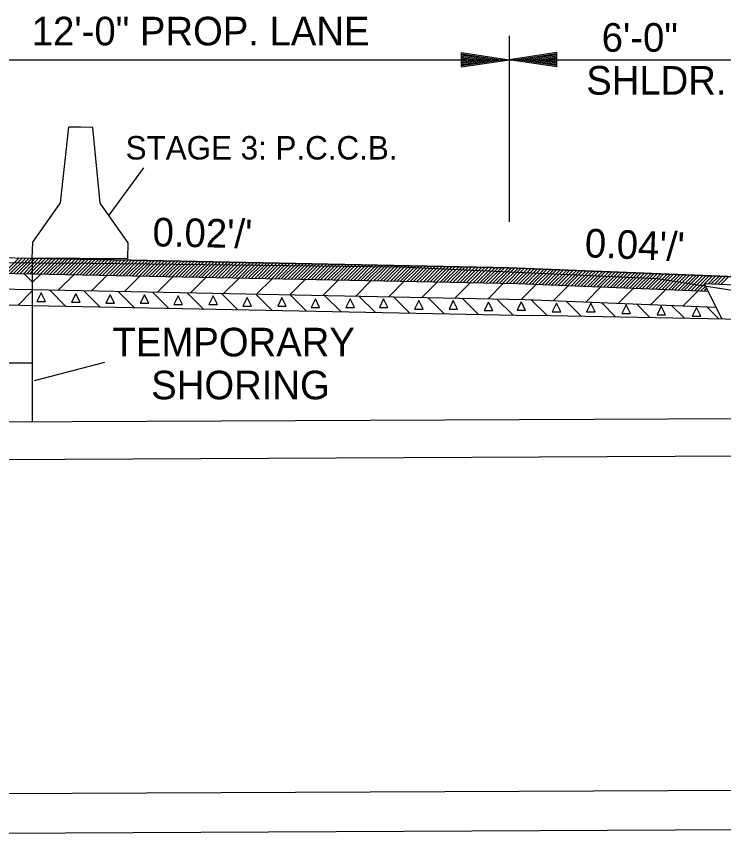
# Model space of a CAD drawing. Extents: x 1398460 to 1408037, y 380768 to 383968.
# Drawn here: x 1401515.5 to 1401663.9, y 383325.7 to 383497.1 of the extents above; entities that cross this region are included whole.
import ezdxf

# ---------------------------------------------------------------- set-up
doc = ezdxf.new("R2010")
doc.units = 0
for name, color, linetype in [('Default', 7, 'Continuous'), ('R_Dimension', 7, 'Continuous'), ('R_Draft', 7, 'Continuous'), ('R_Exist Surface', 7, 'Continuous'), ('R_Water', 7, 'Continuous')]:
    doc.layers.add(name, color=color, linetype=linetype)

msp = doc.modelspace()

# ---------------------------------------------------------------- linework, layer by layer
at = {"layer": 'Default'}
for p, q in [((1401524.78, 383458), (1401526.55, 383473.82)), ((1401529.05, 383473.81), (1401526.55, 383473.82)), ((1401531.55, 383473.79), (1401529.05, 383473.81)), ((1401533.12, 383457.94), (1401531.55, 383473.79)), ((1401518.97, 383449.71), (1401524.78, 383458)), ((1401538.97, 383449.57), (1401533.12, 383457.94)), ((1401518.88, 383446.38), (1401518.97, 383449.71)), ((1401538.88, 383446.24), (1401538.97, 383449.57)), ((1401538.88, 383446.24), (1401518.88, 383446.38))]:
    msp.add_line(p, q, dxfattribs=at)
at = {"layer": 'R_Dimension'}
for p, q in [((1401618.88, 383492.99), (1401618.88, 383454)), ((1401608.88, 383489.49), (1401618.88, 383487.99)), ((1401608.88, 383486.49), (1401608.88, 383489.49)), ((1401608.88, 383489.24), (1401617.21, 383487.99)), ((1401608.88, 383488.98), (1401615.49, 383487.99)), ((1401608.88, 383488.73), (1401613.82, 383487.99)), ((1401608.88, 383488.48), (1401612.13, 383487.99)), ((1401608.88, 383488.22), (1401610.46, 383487.99)), ((1401628.88, 383489.49), (1401618.88, 383487.99)), ((1401628.88, 383489.24), (1401620.55, 383487.99)), ((1401628.88, 383488.98), (1401622.27, 383487.99)), ((1401628.88, 383488.73), (1401623.93, 383487.99)), ((1401628.88, 383488.48), (1401625.63, 383487.99)), ((1401628.88, 383488.22), (1401627.3, 383487.99)), ((1401628.88, 383486.49), (1401628.88, 383489.49)), ((1401498.88, 383487.99), (1401618.88, 383487.99)), ((1401608.88, 383486.49), (1401618.88, 383487.99)), ((1401608.88, 383487.5), (1401612.13, 383487.99)), ((1401608.88, 383486.99), (1401615.49, 383487.99)), ((1401608.88, 383486.74), (1401617.21, 383487.99)), ((1401608.88, 383487.24), (1401613.82, 383487.99)), ((1401608.88, 383487.75), (1401610.46, 383487.99)), ((1401618.88, 383487.99), (1401678.88, 383487.99)), ((1401628.88, 383486.49), (1401618.88, 383487.99)), ((1401628.88, 383486.74), (1401620.55, 383487.99)), ((1401628.88, 383486.99), (1401622.27, 383487.99)), ((1401628.88, 383487.24), (1401623.93, 383487.99)), ((1401628.88, 383487.5), (1401625.63, 383487.99)), ((1401628.88, 383487.75), (1401627.3, 383487.99)), ((1401542.19, 383465.3), (1401534.91, 383455.39)), ((1401518.88, 383424.35), (1401498.88, 383424.35)), ((1401534.01, 383424.52), (1401519.25, 383420.64))]:
    msp.add_line(p, q, dxfattribs=at)
at = {"layer": 'R_Draft'}
for p, q in [((1401498.88, 383446.78), (1401518.88, 383446.38)), ((1401512.87, 383443.2), (1401516.11, 383446.43)), ((1401513.56, 383443.18), (1401516.8, 383446.42)), ((1401514.26, 383443.17), (1401517.49, 383446.41)), ((1401514.95, 383443.16), (1401518.19, 383446.39)), ((1401515.64, 383443.14), (1401518.88, 383446.38)), ((1401516.34, 383443.13), (1401518.88, 383445.67)), ((1401518.88, 383446.38), (1401618.88, 383444.38)), ((1401518.88, 383446.38), (1401518.88, 383443.08)), ((1401518.88, 383445.67), (1401519.57, 383446.36)), ((1401518.88, 383444.96), (1401520.27, 383446.35)), ((1401518.88, 383444.26), (1401520.96, 383446.34)), ((1401518.88, 383443.55), (1401521.65, 383446.32)), ((1401519.11, 383443.07), (1401522.35, 383446.31)), ((1401519.8, 383443.06), (1401523.04, 383446.29)), ((1401520.5, 383443.04), (1401523.73, 383446.28)), ((1401521.19, 383443.03), (1401524.43, 383446.27)), ((1401521.88, 383443.02), (1401525.12, 383446.25)), ((1401522.58, 383443), (1401525.81, 383446.24)), ((1401523.27, 383442.99), (1401526.5, 383446.22)), ((1401523.96, 383442.98), (1401527.2, 383446.21)), ((1401524.66, 383442.96), (1401527.89, 383446.2)), ((1401525.35, 383442.95), (1401528.58, 383446.18)), ((1401526.04, 383442.93), (1401529.28, 383446.17)), ((1401526.74, 383442.92), (1401529.97, 383446.16)), ((1401527.43, 383442.91), (1401530.66, 383446.14)), ((1401528.12, 383442.89), (1401531.36, 383446.13)), ((1401528.81, 383442.88), (1401532.05, 383446.11)), ((1401529.51, 383442.86), (1401532.74, 383446.1)), ((1401530.2, 383442.85), (1401533.44, 383446.09)), ((1401530.89, 383442.84), (1401534.13, 383446.07)), ((1401531.59, 383442.82), (1401534.82, 383446.06)), ((1401532.28, 383442.81), (1401535.52, 383446.04)), ((1401532.97, 383442.79), (1401536.21, 383446.03)), ((1401533.67, 383442.78), (1401536.9, 383446.02)), ((1401534.36, 383442.77), (1401537.6, 383446)), ((1401535.05, 383442.75), (1401538.29, 383445.99)), ((1401535.75, 383442.74), (1401538.98, 383445.98)), ((1401536.44, 383442.73), (1401539.68, 383445.96)), ((1401537.13, 383442.71), (1401540.37, 383445.95)), ((1401537.83, 383442.7), (1401541.06, 383445.93)), ((1401538.52, 383442.68), (1401541.76, 383445.92)), ((1401539.21, 383442.67), (1401542.45, 383445.91)), ((1401539.91, 383442.66), (1401543.14, 383445.89)), ((1401540.6, 383442.64), (1401543.84, 383445.88)), ((1401541.29, 383442.63), (1401544.53, 383445.86)), ((1401541.99, 383442.61), (1401545.22, 383445.85)), ((1401542.68, 383442.6), (1401545.92, 383445.84)), ((1401543.37, 383442.59), (1401546.61, 383445.82)), ((1401544.07, 383442.57), (1401547.3, 383445.81)), ((1401544.76, 383442.56), (1401548, 383445.8)), ((1401545.45, 383442.55), (1401548.69, 383445.78)), ((1401546.15, 383442.53), (1401549.38, 383445.77)), ((1401546.84, 383442.52), (1401550.07, 383445.75)), ((1401547.53, 383442.5), (1401550.77, 383445.74)), ((1401548.23, 383442.49), (1401551.46, 383445.73)), ((1401548.92, 383442.48), (1401552.15, 383445.71)), ((1401549.61, 383442.46), (1401552.85, 383445.7)), ((1401550.31, 383442.45), (1401553.54, 383445.68)), ((1401551, 383442.43), (1401554.23, 383445.67)), ((1401551.69, 383442.42), (1401554.93, 383445.66)), ((1401552.38, 383442.41), (1401555.62, 383445.64)), ((1401553.08, 383442.39), (1401556.31, 383445.63)), ((1401553.77, 383442.38), (1401557.01, 383445.61)), ((1401554.46, 383442.36), (1401557.7, 383445.6)), ((1401555.16, 383442.35), (1401558.39, 383445.59)), ((1401555.85, 383442.34), (1401559.09, 383445.57)), ((1401556.54, 383442.32), (1401559.78, 383445.56)), ((1401557.24, 383442.31), (1401560.47, 383445.55)), ((1401557.93, 383442.3), (1401561.17, 383445.53)), ((1401558.62, 383442.28), (1401561.86, 383445.52)), ((1401559.32, 383442.27), (1401562.55, 383445.5)), ((1401560.01, 383442.25), (1401563.25, 383445.49)), ((1401560.7, 383442.24), (1401563.94, 383445.48)), ((1401561.4, 383442.23), (1401564.63, 383445.46)), ((1401562.09, 383442.21), (1401565.33, 383445.45)), ((1401562.78, 383442.2), (1401566.02, 383445.43)), ((1401563.48, 383442.18), (1401566.71, 383445.42)), ((1401564.17, 383442.17), (1401567.41, 383445.41)), ((1401564.86, 383442.16), (1401568.1, 383445.39)), ((1401565.56, 383442.14), (1401568.79, 383445.38)), ((1401517.03, 383443.11), (1401518.88, 383444.96)), ((1401517.72, 383443.1), (1401518.88, 383444.26)), ((1401566.25, 383442.13), (1401569.49, 383445.37)), ((1401566.94, 383442.12), (1401570.18, 383445.35)), ((1401567.64, 383442.1), (1401570.87, 383445.34)), ((1401568.33, 383442.09), (1401571.57, 383445.32)), ((1401569.02, 383442.07), (1401572.26, 383445.31)), ((1401569.72, 383442.06), (1401572.95, 383445.3)), ((1401570.41, 383442.05), (1401573.65, 383445.28)), ((1401571.1, 383442.03), (1401574.34, 383445.27)), ((1401571.8, 383442.02), (1401575.03, 383445.25)), ((1401572.49, 383442), (1401575.72, 383445.24)), ((1401573.18, 383441.99), (1401576.42, 383445.23)), ((1401573.88, 383441.98), (1401577.11, 383445.21)), ((1401574.57, 383441.96), (1401577.8, 383445.2)), ((1401575.26, 383441.95), (1401578.5, 383445.18)), ((1401575.96, 383441.94), (1401579.19, 383445.17)), ((1401576.65, 383441.92), (1401579.88, 383445.16)), ((1401577.34, 383441.91), (1401580.58, 383445.14)), ((1401578.03, 383441.89), (1401581.27, 383445.13)), ((1401578.73, 383441.88), (1401581.96, 383445.12)), ((1401579.42, 383441.87), (1401582.66, 383445.1)), ((1401580.11, 383441.85), (1401583.35, 383445.09)), ((1401580.81, 383441.84), (1401584.04, 383445.07)), ((1401581.5, 383441.82), (1401584.74, 383445.06)), ((1401582.19, 383441.81), (1401585.43, 383445.05)), ((1401582.89, 383441.8), (1401586.12, 383445.03)), ((1401583.58, 383441.78), (1401586.82, 383445.02)), ((1401584.27, 383441.77), (1401587.51, 383445)), ((1401584.97, 383441.75), (1401588.2, 383444.99)), ((1401585.66, 383441.74), (1401588.9, 383444.98)), ((1401586.35, 383441.73), (1401589.59, 383444.96)), ((1401587.05, 383441.71), (1401590.28, 383444.95)), ((1401587.74, 383441.7), (1401590.98, 383444.94)), ((1401588.43, 383441.69), (1401591.67, 383444.92)), ((1401589.13, 383441.67), (1401592.36, 383444.91)), ((1401589.82, 383441.66), (1401593.06, 383444.89)), ((1401590.51, 383441.64), (1401593.75, 383444.88)), ((1401591.21, 383441.63), (1401594.44, 383444.87)), ((1401591.9, 383441.62), (1401595.14, 383444.85)), ((1401592.59, 383441.6), (1401595.83, 383444.84)), ((1401593.29, 383441.59), (1401596.52, 383444.82)), ((1401593.98, 383441.57), (1401597.22, 383444.81)), ((1401594.67, 383441.56), (1401597.91, 383444.8)), ((1401595.37, 383441.55), (1401598.6, 383444.78)), ((1401596.06, 383441.53), (1401599.3, 383444.77)), ((1401596.75, 383441.52), (1401599.99, 383444.76)), ((1401597.45, 383441.51), (1401600.68, 383444.74)), ((1401598.14, 383441.49), (1401601.37, 383444.73)), ((1401598.83, 383441.48), (1401602.07, 383444.71)), ((1401599.53, 383441.46), (1401602.76, 383444.7)), ((1401600.22, 383441.45), (1401603.45, 383444.69)), ((1401600.91, 383441.44), (1401604.15, 383444.67)), ((1401601.61, 383441.42), (1401604.84, 383444.66)), ((1401602.3, 383441.41), (1401605.53, 383444.64)), ((1401602.99, 383441.39), (1401606.23, 383444.63)), ((1401603.68, 383441.38), (1401606.92, 383444.62)), ((1401604.38, 383441.37), (1401607.61, 383444.6)), ((1401605.07, 383441.35), (1401608.31, 383444.59)), ((1401605.76, 383441.34), (1401609, 383444.57)), ((1401606.46, 383441.33), (1401609.69, 383444.56)), ((1401607.15, 383441.31), (1401610.39, 383444.55)), ((1401607.84, 383441.3), (1401611.08, 383444.53)), ((1401608.54, 383441.28), (1401611.77, 383444.52)), ((1401609.23, 383441.27), (1401612.47, 383444.51)), ((1401609.92, 383441.26), (1401613.16, 383444.49)), ((1401610.62, 383441.24), (1401613.85, 383444.48)), ((1401611.31, 383441.23), (1401614.55, 383444.46)), ((1401612, 383441.21), (1401615.24, 383444.45)), ((1401612.7, 383441.2), (1401615.93, 383444.44)), ((1401613.39, 383441.19), (1401616.63, 383444.42)), ((1401614.08, 383441.17), (1401617.32, 383444.41)), ((1401614.78, 383441.16), (1401618.01, 383444.39)), ((1401615.47, 383441.14), (1401618.71, 383444.38)), ((1401616.16, 383441.13), (1401619.39, 383444.36)), ((1401616.86, 383441.12), (1401620.07, 383444.33)), ((1401617.55, 383441.1), (1401620.75, 383444.3)), ((1401618.24, 383441.09), (1401621.43, 383444.28)), ((1401618.88, 383444.38), (1401678.88, 383441.98)), ((1401618.94, 383441.08), (1401622.11, 383444.25)), ((1401619.63, 383441.06), (1401622.79, 383444.22)), ((1401620.32, 383441.05), (1401623.47, 383444.19)), ((1401621.01, 383441.02), (1401624.15, 383444.17)), ((1401621.69, 383441), (1401624.83, 383444.14)), ((1401622.37, 383440.97), (1401625.51, 383444.11)), ((1401623.05, 383440.94), (1401626.19, 383444.08)), ((1401623.73, 383440.92), (1401626.87, 383444.06)), ((1401624.41, 383440.89), (1401627.55, 383444.03)), ((1401625.09, 383440.86), (1401628.23, 383444)), ((1401625.77, 383440.83), (1401628.91, 383443.98)), ((1401626.45, 383440.81), (1401629.59, 383443.95)), ((1401627.13, 383440.78), (1401630.27, 383443.92)), ((1401627.81, 383440.75), (1401630.95, 383443.89)), ((1401628.49, 383440.73), (1401631.63, 383443.87)), ((1401629.17, 383440.7), (1401632.31, 383443.84)), ((1401629.85, 383440.67), (1401632.99, 383443.81)), ((1401630.53, 383440.64), (1401633.67, 383443.79)), ((1401631.21, 383440.62), (1401634.35, 383443.76)), ((1401631.89, 383440.59), (1401635.03, 383443.73)), ((1401632.57, 383440.56), (1401635.71, 383443.7)), ((1401633.25, 383440.54), (1401636.39, 383443.68)), ((1401498.88, 383443.48), (1401518.88, 383443.08)), ((1401517.16, 383443.11), (1401518.88, 383441.39)), ((1401518.42, 383443.09), (1401518.88, 383443.55)), ((1401518.88, 383443.08), (1401620.55, 383441.04)), ((1401518.88, 383443.08), (1401518.88, 383436.48)), ((1401518.88, 383441.29), (1401520.63, 383443.04)), ((1401524.33, 383439.67), (1401527.56, 383442.9)), ((1401531.26, 383439.53), (1401534.5, 383442.76)), ((1401538.19, 383439.39), (1401541.43, 383442.63)), ((1401545.13, 383439.25), (1401548.36, 383442.49)), ((1401552.06, 383439.11), (1401555.29, 383442.35)), ((1401558.99, 383438.97), (1401562.23, 383442.21)), ((1401565.92, 383438.84), (1401569.16, 383442.07)), ((1401633.93, 383440.51), (1401637.07, 383443.65)), ((1401634.61, 383440.48), (1401637.75, 383443.62)), ((1401635.29, 383440.45), (1401638.43, 383443.6)), ((1401635.96, 383440.43), (1401639.11, 383443.57)), ((1401636.64, 383440.4), (1401639.79, 383443.54)), ((1401637.32, 383440.37), (1401640.47, 383443.51)), ((1401638, 383440.34), (1401641.15, 383443.49)), ((1401638.68, 383440.32), (1401641.83, 383443.46)), ((1401639.36, 383440.29), (1401642.51, 383443.43)), ((1401640.04, 383440.26), (1401643.19, 383443.41)), ((1401640.72, 383440.24), (1401643.87, 383443.38)), ((1401641.4, 383440.21), (1401644.55, 383443.35)), ((1401642.08, 383440.18), (1401645.23, 383443.32)), ((1401642.76, 383440.15), (1401645.91, 383443.3)), ((1401643.44, 383440.13), (1401646.59, 383443.27)), ((1401644.12, 383440.1), (1401647.27, 383443.24)), ((1401644.8, 383440.07), (1401647.95, 383443.21)), ((1401645.48, 383440.05), (1401648.63, 383443.19)), ((1401646.16, 383440.02), (1401649.31, 383443.16)), ((1401646.84, 383439.99), (1401649.99, 383443.13)), ((1401647.52, 383439.96), (1401650.67, 383443.11)), ((1401648.2, 383439.94), (1401651.34, 383443.08)), ((1401648.88, 383439.91), (1401652.02, 383443.05)), ((1401649.56, 383439.88), (1401652.7, 383443.02)), ((1401650.24, 383439.86), (1401653.38, 383443)), ((1401650.92, 383439.83), (1401654.06, 383442.97)), ((1401651.6, 383439.8), (1401654.74, 383442.94)), ((1401652.28, 383439.77), (1401655.42, 383442.92)), ((1401652.96, 383439.75), (1401656.1, 383442.89)), ((1401653.64, 383439.72), (1401656.78, 383442.86)), ((1401654.32, 383439.69), (1401657.46, 383442.83)), ((1401655, 383439.67), (1401658.14, 383442.81)), ((1401655.68, 383439.64), (1401658.82, 383442.78)), ((1401656.36, 383439.61), (1401659.5, 383442.75)), ((1401657.04, 383439.58), (1401660.18, 383442.73)), ((1401657.72, 383439.56), (1401660.86, 383442.7)), ((1401659.91, 383441.04), (1401661.54, 383442.67)), ((1401660.59, 383441.01), (1401662.22, 383442.64)), ((1401661.27, 383440.98), (1401662.9, 383442.62)), ((1401661.95, 383440.95), (1401663.58, 383442.59)), ((1401662.63, 383440.93), (1401664.26, 383442.56)), ((1401663.31, 383440.9), (1401664.94, 383442.53)), ((1401572.86, 383438.7), (1401576.09, 383441.93)), ((1401579.79, 383438.56), (1401583.02, 383441.79)), ((1401586.72, 383438.42), (1401589.96, 383441.66)), ((1401593.65, 383438.28), (1401596.89, 383441.52)), ((1401600.59, 383438.14), (1401603.82, 383441.38)), ((1401607.52, 383438), (1401610.75, 383441.24)), ((1401614.45, 383437.87), (1401617.69, 383441.1)), ((1401620.55, 383441.04), (1401660.55, 383439.44)), ((1401621.38, 383437.73), (1401624.54, 383440.88)), ((1401628.2, 383437.47), (1401631.34, 383440.61)), ((1401635, 383437.2), (1401638.14, 383440.34)), ((1401658.4, 383439.53), (1401659.8, 383440.93)), ((1401659.08, 383439.5), (1401660.04, 383440.46)), ((1401659.75, 383441.04), (1401678.88, 383440.28)), ((1401659.75, 383441.04), (1401663.48, 383433.58)), ((1401498.88, 383440.18), (1401518.88, 383439.78)), ((1401515.88, 383436.54), (1401518.88, 383439.53)), ((1401518.88, 383439.78), (1401622.21, 383437.71)), ((1401522.45, 383439.71), (1401525.82, 383436.34)), ((1401529.67, 383439.56), (1401533.04, 383436.19)), ((1401536.89, 383439.42), (1401540.25, 383436.05)), ((1401544.1, 383439.27), (1401547.47, 383435.9)), ((1401551.32, 383439.13), (1401554.68, 383435.76)), ((1401558.53, 383438.98), (1401561.9, 383435.62)), ((1401565.75, 383438.84), (1401569.11, 383435.47)), ((1401572.96, 383438.7), (1401576.33, 383435.33)), ((1401580.18, 383438.55), (1401583.55, 383435.18)), ((1401641.8, 383436.93), (1401644.94, 383440.07)), ((1401648.6, 383436.65), (1401651.74, 383439.8)), ((1401655.39, 383436.38), (1401658.54, 383439.52)), ((1401659.76, 383439.47), (1401660.27, 383439.99)), ((1401660.44, 383439.45), (1401660.51, 383439.52)), ((1401498.88, 383436.88), (1401518.88, 383436.48)), ((1401587.39, 383438.41), (1401590.76, 383435.04)), ((1401594.61, 383438.26), (1401597.98, 383434.89)), ((1401601.82, 383438.12), (1401605.19, 383434.75)), ((1401609.04, 383437.97), (1401612.41, 383434.61)), ((1401616.25, 383437.83), (1401619.62, 383434.46)), ((1401622.21, 383437.71), (1401662.21, 383436.11)), ((1401623.5, 383437.66), (1401626.84, 383434.32)), ((1401630.86, 383437.36), (1401634.05, 383434.17)), ((1401638.23, 383437.07), (1401641.27, 383434.03)), ((1401518.88, 383436.48), (1401623.88, 383434.38)), ((1401645.59, 383436.77), (1401648.48, 383433.88)), ((1401652.96, 383436.48), (1401655.7, 383433.74)), ((1401660.32, 383436.19), (1401662.91, 383433.6)), ((1401738.2, 383432.09), (1401623.88, 383434.38))]:
    msp.add_line(p, q, dxfattribs=at)
msp.add_lwpolyline([(1401678.88, 383441.98), (1401618.88, 383444.38), (1401518.88, 383446.38)], dxfattribs=at)
for points in [[(1401519.84, 383437.32), (1401521.64, 383437.32), (1401520.74, 383439.12)], [(1401527.1, 383437.13), (1401528.9, 383437.13), (1401528, 383438.93)], [(1401534.33, 383436.92), (1401536.13, 383436.92), (1401535.23, 383438.72)], [(1401541.49, 383436.92), (1401543.29, 383436.92), (1401542.39, 383438.72)], [(1401548.59, 383436.69), (1401550.39, 383436.69), (1401549.49, 383438.49)], [(1401555.92, 383436.69), (1401557.72, 383436.69), (1401556.82, 383438.49)], [(1401563.04, 383436.33), (1401564.84, 383436.33), (1401563.94, 383438.13)], [(1401570.34, 383436.33), (1401572.14, 383436.33), (1401571.24, 383438.13)], [(1401577.34, 383436.02), (1401579.14, 383436.02), (1401578.24, 383437.82)], [(1401584.64, 383436.02), (1401586.44, 383436.02), (1401585.54, 383437.82)], [(1401591.66, 383436.02), (1401593.46, 383436.02), (1401592.56, 383437.82)], [(1401599.06, 383435.68), (1401600.86, 383435.68), (1401599.96, 383437.48)], [(1401606.27, 383435.68), (1401608.07, 383435.68), (1401607.17, 383437.48)], [(1401613.66, 383435.38), (1401615.46, 383435.38), (1401614.56, 383437.18)], [(1401620.53, 383435.44), (1401622.33, 383435.44), (1401621.43, 383437.24)], [(1401627.92, 383435.11), (1401629.72, 383435.11), (1401628.82, 383436.91)], [(1401635.13, 383435.11), (1401636.93, 383435.11), (1401636.03, 383436.91)], [(1401642.53, 383434.8), (1401644.33, 383434.8), (1401643.43, 383436.6)], [(1401649.89, 383434.51), (1401651.69, 383434.51), (1401650.79, 383436.31)], [(1401657.26, 383434.21), (1401659.06, 383434.21), (1401658.16, 383436.01)]]:
    msp.add_lwpolyline(points, close=True, dxfattribs=at)
for centre, start_param, end_param in [((1401652.43, 383432.51), 1.566821, 1.574772), ((1401662.43, 383432.31), 1.566826, 1.574766)]:
    msp.add_ellipse(centre, major_axis=(2.5, -0.05), ratio=0.517889, start_param=start_param, end_param=end_param, dxfattribs=at)
at = {"layer": 'R_Exist Surface'}
msp.add_lwpolyline([(1400860.62, 383376.7), (1400907, 383354.28), (1400940.86, 383332.12), (1401045.76, 383333.11), (1401151.13, 383326.36), (1401196.75, 383331.07), (1401202.25, 383331.58), (1401276.34, 383380.48), (1401326.87, 383423.96), (1401338.8, 383437.28), (1401356.21, 383438.58), (1401392.29, 383441.42), (1401426.8, 383442.84), (1401496.14, 383445.51), (1401531.37, 383445.32), (1401595.85, 383444.59), (1401631.24, 383442.98), (1401649.93, 383442.13), (1401667.5, 383439.36), (1401669.33, 383438.98), (1401672.56, 383434.42), (1401687.05, 383422.29), (1401773.43, 383346.69)], dxfattribs=at)
at = {"layer": 'R_Water'}
for p, q in [((1401518.88, 383446.38), (1401518.88, 383412.07)), ((1401498.88, 383411.98), (1401833.56, 383413.56)), ((1401843.56, 383405.64), (1401498.88, 383404.05)), ((1401498.88, 383334.05), (1401934.68, 383336.06)), ((1401934.68, 383327.72), (1401498.88, 383325.71))]:
    msp.add_line(p, q, dxfattribs=at)

# ---------------------------------------------------------------- texts
at = {"layer": 'R_Dimension'}
for s, p in [('12\'-0" PROP. LANE', (1401518.77, 383490.99)), ('6\'-0"', (1401638.29, 383489.66)), ('SHLDR.', (1401635.05, 383480.66)), ('TEMPORARY', (1401535.71, 383425.78)), ('SHORING', (1401543.81, 383416.78))]:
    msp.add_text(s, height=6, dxfattribs=at).set_placement(p)
at = {"layer": 'R_Draft'}
msp.add_text('STAGE 3: P.C.C.B.', height=4.9184, dxfattribs=at).set_placement((1401538.45, 383467.06))
for s, rotation, p in [("0.02'/'", 358.8542, (1401544.06, 383448.87)), ("0.04'/'", 357.7094, (1401634.66, 383446.59))]:
    msp.add_text(s, height=6, rotation=rotation, dxfattribs=at).set_placement(p)

doc.saveas('drawing.dxf')
